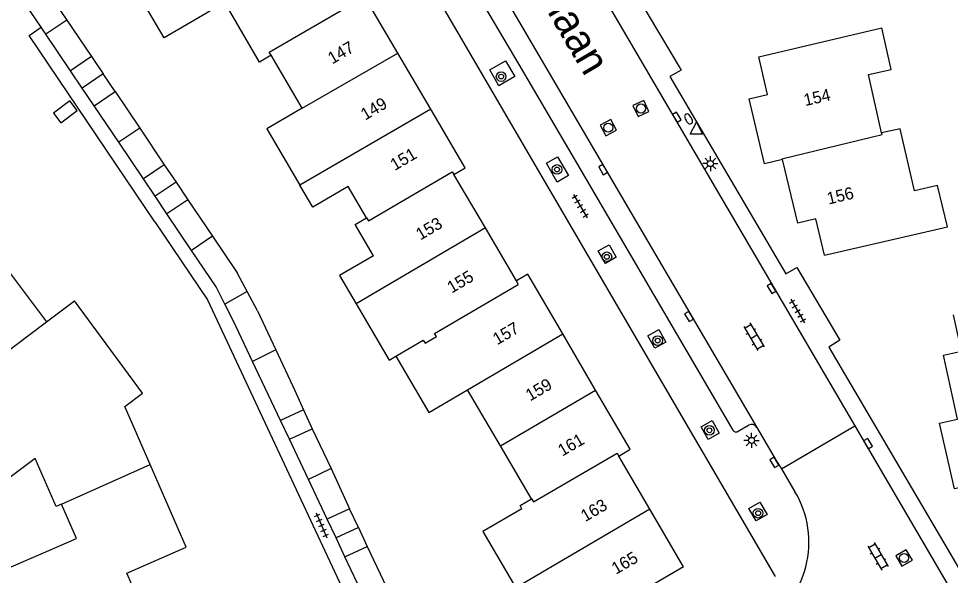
# Model space of a CAD drawing. Extents: x 126000 to 131009, y 393000 to 395500.
# Drawn here: x 130426.4 to 130503.6, y 395092.3 to 395138.4 of the extents above; entities that cross this region are included whole.
import ezdxf

# ---------------------------------------------------------------- set-up
doc = ezdxf.new("R2010")
doc.units = 0
for name, color, linetype in [('gg-afsc-erfafscheiding', 7, 'Continuous'), ('gg-afsc-muur', 7, 'Continuous'), ('gg-anno-huisnummerreeks BGT', 7, 'Continuous'), ('gg-anno-openbare ruimte label', 7, 'Continuous'), ('gg-bbg-bijgebouw', 7, 'Continuous'), ('gg-bbg-gedigitaliseerde bebouwing', 7, 'Continuous'), ('gg-bbg-gedigitaliseerde bijgebouw', 7, 'Continuous'), ('gg-bbg-hoofdgebouw', 7, 'Continuous'), ('gg-bbg-luifel en loopbrug', 7, 'Continuous'), ('gg-bbg-tussenscheiding', 7, 'Continuous'), ('gg-knt-verharding', 7, 'Continuous'), ('gg-knt-verharding nz', 7, 'Continuous'), ('gt-symb-boom', 7, 'Continuous'), ('gt-symb-brandkraan', 7, 'Continuous'), ('gt-symb-klinker verharding', 7, 'Continuous'), ('gt-symb-kolk', 7, 'Continuous'), ('gt-symb-lichtmast', 7, 'Continuous'), ('gt-symb-rioolschacht', 7, 'Continuous'), ('gt-symb-tegel verharding', 7, 'Continuous'), ('gt-symb-waterafsluiter', 7, 'Continuous')]:
    doc.layers.add(name, color=color, linetype=linetype)

# ---------------------------------------------------------------- blocks, each defined once
blk = doc.blocks.new('gt0-LMAST')
at = {"layer": 'gt-symb-lichtmast'}
for p, q in [((-0.182, 0.173), (-0.447, 0.438)), ((-0.005, 0.246), (-0.005, 0.621)), ((0.172, 0.173), (0.437, 0.438)), ((-0.255, -0.004), (-0.63, -0.004)), ((-0.182, -0.181), (-0.447, -0.446)), ((-0.005, -0.254), (-0.005, -0.629)), ((0.437, -0.446), (0.172, -0.181)), ((0.245, -0.004), (0.62, -0.004))]:
    blk.add_line(p, q, dxfattribs=at)
blk.add_circle((-0.005, -0.004), 0.25, dxfattribs=at)
blk = doc.blocks.new('gt0-KL1')
at = {"layer": 'gt-symb-klinker verharding'}
for p, q in [((-1.15, 0.3), (1.15, 0.3)), ((-1, -0.3), (-1, 0.3)), ((-0.5, 0.3), (-0.5, 0.45)), ((0, -0.3), (0, 0.3)), ((0.5, 0.3), (0.5, 0.45)), ((1, -0.3), (1, 0.3)), ((-1.15, -0.3), (1.15, -0.3)), ((-0.5, -0.45), (-0.5, -0.3)), ((0.5, -0.45), (0.5, -0.3))]:
    blk.add_line(p, q, dxfattribs=at)
blk = doc.blocks.new('gt0-BOOM')
at = {"layer": 'gt-symb-boom'}
for radius in [0.4, 0.2]:
    blk.add_circle((0, 0), radius, dxfattribs=at)
blk = doc.blocks.new('gt0-KOLK')
at = {"layer": 'gt-symb-kolk'}
blk.add_lwpolyline([(0, 0), (0.375, 0), (0.375, 0.4), (-0.375, 0.4), (-0.375, 0), (0, 0)], dxfattribs=at)
blk = doc.blocks.new('gt0-TEG1')
at = {"layer": 'gt-symb-tegel verharding'}
for p, q in [((-1.125, 0), (1.125, 0)), ((-0.9, -0.25), (-0.9, 0.25)), ((-0.45, -0.25), (-0.45, 0.25)), ((0, -0.25), (0, 0.25)), ((0.45, -0.25), (0.45, 0.25)), ((0.9, -0.25), (0.9, 0.25))]:
    blk.add_line(p, q, dxfattribs=at)
blk = doc.blocks.new('gt0-RS')
at = {"layer": 'gt-symb-rioolschacht'}
blk.add_lwpolyline([(-0.5, -0.5), (0.5, -0.5), (0.5, 0.5), (-0.5, 0.5)], close=True, dxfattribs=at)
blk.add_circle((0, 0), 0.375, dxfattribs=at)
blk = doc.blocks.new('gt0-BR')
at = {"layer": 'gt-symb-brandkraan'}
for centre, radius, start, end in [((-0.244, 0), 0.206, 107.56694, 252.43307), ((0.599, -2.664), 3, 106.89205, 107.56694), ((0, -0.691), 0.938, 73.10799, 106.89205), ((-0.599, -2.664), 3, 72.43309, 73.10799), ((0.244, 0), 0.206, 287.56695, 72.43309), ((0.599, 2.664), 3, 252.43307, 253.10797), ((0, 0.691), 0.938, 253.10797, 286.89206), ((-0.599, 2.664), 3, 286.89206, 287.56695)]:
    blk.add_arc(centre, radius, start, end, dxfattribs=at)
blk = doc.blocks.new('gt0-WAFSL')
at = {"layer": 'gt-symb-waterafsluiter'}
for p, q in [((-0.5, -0.333), (0, 0.667)), ((0, 0.667), (0.5, -0.333)), ((0.5, -0.333), (-0.5, -0.333))]:
    blk.add_line(p, q, dxfattribs=at)

msp = doc.modelspace()

# ---------------------------------------------------------------- linework, layer by layer
at = {"layer": 'gg-afsc-erfafscheiding'}
msp.add_lwpolyline([(130437.72, 395121.52), (130427.307, 395136.964), (130428.307, 395137.639)], dxfattribs=at)
at = {"layer": 'gg-afsc-muur'}
msp.add_lwpolyline([(130437.72, 395121.52), (130442.071, 395115.081), (130455.777, 395085.772)], dxfattribs=at)
at = {"layer": 'gg-bbg-bijgebouw'}
for p, q in [((130448.116, 395105.091), (130445.815, 395109.958)), ((130450.43, 395100.199), (130448.857, 395103.523)), ((130451.981, 395096.919), (130450.43, 395100.199)), ((130455.039, 395090.452), (130453.456, 395093.801))]:
    msp.add_line(p, q, dxfattribs=at)
for points in [[(130443.522, 395114.701), (130442.784, 395116.153), (130440.756, 395119.163)], [(130445.815, 395109.958), (130444.238, 395113.292), (130443.522, 395114.701)]]:
    msp.add_lwpolyline(points, dxfattribs=at)
at = {"layer": 'gg-bbg-gedigitaliseerde bebouwing'}
for p, q in [((130449.921, 395130.931), (130447.34, 395135.32)), ((130420.6, 395124.05), (130428.74, 395113.26)), ((130455.25, 395121.87), (130453.733, 395124.449)), ((130428.74, 395113.26), (130431.07, 395115)), ((130466.336, 395102.983), (130463.619, 395107.619)), ((130468.91, 395098.59), (130466.336, 395102.983)), ((130467.96, 395098.029), (130468.91, 395098.59)), ((130468.118, 395097.759), (130467.96, 395098.029))]:
    msp.add_line(p, q, dxfattribs=at)
for points in [[(130443.501, 395139.701), (130438.484, 395136.763), (130436.875, 395139.512), (130438.768, 395140.62), (130437.659, 395142.513), (130441.74, 395144.88)], [(130447.34, 395135.32), (130446.39, 395134.76), (130443.501, 395139.701)], [(130497.9, 395128.89), (130496.8, 395133.72), (130498.695, 395134.153), (130497.91, 395137.589)], [(130449.921, 395130.931), (130446.989, 395129.235), (130449.731, 395124.555)], [(130503.341, 395121.119), (130502.535, 395124.531), (130500.63, 395124.09), (130499.42, 395129.23), (130497.9, 395128.89)], [(130453.733, 395124.449), (130450.799, 395122.731), (130449.731, 395124.555)], [(130455.823, 395118.721), (130454.3, 395121.31), (130455.25, 395121.87)], [(130455.823, 395118.721), (130453.014, 395117.077), (130454.387, 395114.732)], [(130437.32, 395101.44), (130435.22, 395106.24), (130436.71, 395107.33), (130431.07, 395115)], [(130454.387, 395114.732), (130457.111, 395110.079), (130457.678, 395110.412)], [(130457.678, 395110.412), (130460.412, 395105.742), (130463.619, 395107.619)], [(130437.05, 395088.67), (130435.41, 395092.43), (130440.32, 395094.58), (130437.32, 395101.44)], [(130468.118, 395097.759), (130464.878, 395095.892), (130467.614, 395091.222)]]:
    msp.add_lwpolyline(points, dxfattribs=at)
at = {"layer": 'gg-bbg-gedigitaliseerde bijgebouw'}
for p, q in [((130430.418, 395138.238), (130432.46, 395135.21)), ((130428.69, 395137.07), (130428.307, 395137.639)), ((130430.73, 395134.04), (130428.69, 395137.07)), ((130432.46, 395135.21), (130430.73, 395134.04)), ((130432.69, 395131.14), (130434.42, 395132.31)), ((130434.42, 395132.31), (130436.462, 395129.281)), ((130434.732, 395128.112), (130432.69, 395131.14)), ((130436.462, 395129.281), (130438.5, 395126.26)), ((130436.77, 395125.09), (130434.732, 395128.112)), ((130438.5, 395126.26), (130436.77, 395125.09)), ((130440.46, 395123.36), (130438.72, 395122.192)), ((130440.46, 395123.36), (130442.484, 395120.352)), ((130440.756, 395119.163), (130438.72, 395122.192)), ((130442.484, 395120.352), (130444.53, 395117.31)), ((130445.362, 395115.754), (130444.53, 395117.31)), ((130446.21, 395114.17), (130445.362, 395115.754)), ((130446.21, 395114.17), (130447.724, 395110.942)), ((130447.724, 395110.942), (130449.31, 395107.56)), ((130449.31, 395107.56), (130450.029, 395105.973)), ((130450.029, 395105.973), (130448.116, 395105.091)), ((130448.857, 395103.523), (130450.75, 395104.38)), ((130450.75, 395104.38), (130452.32, 395101.09)), ((130452.32, 395101.09), (130453.84, 395097.77)), ((130453.84, 395097.77), (130451.981, 395096.919)), ((130453.456, 395093.801), (130455.31, 395094.65)), ((130455.31, 395094.65), (130456.89, 395091.29))]:
    msp.add_line(p, q, dxfattribs=at)
msp.add_lwpolyline([(130428.307, 395137.639), (130426.65, 395140.1), (130428.38, 395141.26), (130430.418, 395138.238)], dxfattribs=at)
at = {"layer": 'gg-bbg-hoofdgebouw'}
for p, q in [((130487.736, 395135.192), (130497.91, 395137.589)), ((130460.557, 395130.868), (130457.836, 395135.508)), ((130465.085, 395121.019), (130462.477, 395125.449)), ((130467.657, 395116.65), (130465.085, 395121.019)), ((130493.163, 395118.761), (130503.341, 395121.119)), ((130474.211, 395107.599), (130471.494, 395112.247)), ((130478.71, 395097.728), (130476.132, 395102.137)), ((130481.5, 395092.955), (130478.71, 395097.728))]:
    msp.add_line(p, q, dxfattribs=at)
for points in [[(130457.836, 395135.508), (130454.915, 395140.488), (130453.989, 395139.945)], [(130489.685, 395126.684), (130488.201, 395126.327), (130486.93, 395131.721), (130488.452, 395132.08), (130487.736, 395135.192)], [(130462.477, 395125.449), (130463.413, 395125.998), (130460.557, 395130.868)], [(130493.163, 395118.761), (130492.439, 395121.767), (130490.955, 395121.41), (130489.685, 395126.684)], [(130471.494, 395112.247), (130468.599, 395117.2), (130467.657, 395116.65)], [(130504.172, 395105.189), (130503.009, 395110.482), (130504.499, 395110.809), (130503.836, 395113.826)], [(130429.993, 395098.153), (130429.534, 395097.953), (130427.796, 395101.94), (130423.815, 395098.963), (130418.726, 395105.768), (130421.888, 395108.09)], [(130476.132, 395102.137), (130477.079, 395102.693), (130474.211, 395107.599)], [(130506.152, 395096.672), (130505.45, 395099.756), (130503.919, 395099.409), (130502.683, 395104.862), (130504.172, 395105.189)], [(130427.86, 395084.733), (130424.527, 395092.401), (130431.228, 395095.31), (130429.993, 395098.153)], [(130481.5, 395092.955), (130476.029, 395089.752), (130477.296, 395087.585), (130471.339, 395084.102)]]:
    msp.add_lwpolyline(points, dxfattribs=at)
at = {"layer": 'gg-bbg-luifel en loopbrug'}
for p, q in [((130432.46, 395135.21), (130433.426, 395133.777)), ((130431.712, 395132.586), (130430.73, 395134.04)), ((130433.426, 395133.777), (130431.712, 395132.586)), ((130434.42, 395132.31), (130433.426, 395133.777)), ((130432.69, 395131.14), (130431.712, 395132.586)), ((130438.5, 395126.26), (130439.48, 395124.81)), ((130437.743, 395123.644), (130436.77, 395125.09)), ((130439.48, 395124.81), (130437.743, 395123.644)), ((130439.48, 395124.81), (130440.46, 395123.36)), ((130438.72, 395122.192), (130437.743, 395123.644)), ((130450.029, 395105.973), (130450.75, 395104.38)), ((130448.857, 395103.523), (130448.116, 395105.091)), ((130454.572, 395096.216), (130453.84, 395097.77)), ((130452.719, 395095.359), (130451.981, 395096.919)), ((130454.572, 395096.216), (130452.719, 395095.359)), ((130454.572, 395096.216), (130455.31, 395094.65)), ((130453.456, 395093.801), (130452.719, 395095.359))]:
    msp.add_line(p, q, dxfattribs=at)
msp.add_lwpolyline([(130429.34, 395130.522), (130429.928, 395129.731), (130431.294, 395130.747), (130430.689, 395131.561), (130429.34, 395130.522)], dxfattribs=at)
at = {"layer": 'gg-bbg-tussenscheiding'}
for p, q in [((130430.418, 395138.238), (130428.69, 395137.07)), ((130449.921, 395130.931), (130457.836, 395135.508)), ((130460.557, 395130.868), (130449.731, 395124.555)), ((130436.462, 395129.281), (130434.732, 395128.112)), ((130465.085, 395121.019), (130454.387, 395114.732)), ((130442.484, 395120.352), (130440.756, 395119.163)), ((130445.362, 395115.754), (130443.522, 395114.701)), ((130421.888, 395108.09), (130428.74, 395113.26)), ((130463.619, 395107.619), (130471.494, 395112.247)), ((130447.724, 395110.942), (130445.815, 395109.958)), ((130466.336, 395102.983), (130474.211, 395107.599)), ((130429.993, 395098.153), (130437.32, 395101.44)), ((130452.32, 395101.09), (130450.43, 395100.199)), ((130478.71, 395097.728), (130467.614, 395091.222))]:
    msp.add_line(p, q, dxfattribs=at)
for points in [[(130447.34, 395135.32), (130447.18, 395135.59), (130454.15, 395139.62), (130453.989, 395139.945)], [(130489.685, 395126.684), (130489.64, 395126.75), (130497.93, 395128.76), (130497.9, 395128.89)], [(130455.25, 395121.87), (130455.41, 395121.6), (130462.34, 395125.66), (130462.477, 395125.449)], [(130457.678, 395110.412), (130459.936, 395111.733), (130460.09, 395111.47), (130461.04, 395112.02), (130460.88, 395112.29), (130467.81, 395116.35), (130467.657, 395116.65)], [(130468.91, 395098.59), (130469.06, 395098.33), (130475.992, 395102.376), (130476.132, 395102.137)]]:
    msp.add_lwpolyline(points, dxfattribs=at)
at = {"layer": 'gg-knt-verharding'}
for p, q in [((130489.123, 395092.156), (130448.703, 395161.388)), ((130470.217, 395148.105), (130495.674, 395104.632)), ((130486.005, 395104.183), (130486.862, 395104.684)), ((130489.605, 395101.085), (130495.674, 395104.632)), ((130495.674, 395104.632), (130508.872, 395082.095)), ((130489.605, 395101.085), (130490.72, 395099.184))]:
    msp.add_line(p, q, dxfattribs=at)
for points in [[(130469.389, 395155.246), (130468.363, 395154.79), (130471.597, 395148.693), (130476.836, 395139.654), (130477.71, 395140.143), (130481.311, 395134.082), (130480.368, 395133.562), (130489.958, 395117.23), (130490.888, 395117.745), (130494.45, 395111.718), (130493.527, 395111.154), (130510.155, 395082.842)], [(130462.982, 395142.85), (130467.867, 395134.547), (130472.426, 395126.737), (130485.586, 395104.285)], [(130466.756, 395134.862), (130467.524, 395133.558), (130466.204, 395132.797), (130465.452, 395134.104), (130466.756, 395134.862)], [(130470.138, 395126.373), (130471.058, 395126.906), (130471.96, 395125.355), (130471.042, 395124.814), (130470.138, 395126.373)], [(130474.413, 395119.118), (130475.332, 395119.631), (130475.906, 395118.599), (130475.031, 395118.079), (130474.413, 395119.118)], [(130479.127, 395111.069), (130478.53, 395112.085), (130479.436, 395112.623), (130480.029, 395111.569), (130479.127, 395111.069)], [(130483.536, 395103.501), (130482.944, 395104.555), (130483.855, 395105.078), (130484.451, 395104.015), (130483.536, 395103.501)], [(130487.561, 395104.502), (130489.186, 395101.711), (130489.605, 395101.085)], [(130487.516, 395096.761), (130486.909, 395097.796), (130487.802, 395098.312), (130488.409, 395097.293), (130487.516, 395096.761)]]:
    msp.add_lwpolyline(points, dxfattribs=at)
for centre, radius, start, end in [((130487.119, 395104.238), 0.515, 30.8831, 119.92854), ((130485.836, 395104.399), 0.274, 204.53175, 308.1047), ((130483.749, 395094.999), 8.131, 300.14501, 30.97868)]:
    msp.add_arc(centre, radius, start, end, dxfattribs=at)
at = {"layer": 'gg-knt-verharding nz'}
msp.add_line((130464.161, 395144.463), (130487.561, 395104.502), dxfattribs=at)

# ---------------------------------------------------------------- block references
at = {"layer": 'gt-symb-boom'}
for p in [(130466.394, 395133.557), (130471.022, 395125.865), (130475.145, 395118.632), (130479.352, 395111.692), (130483.639, 395104.267), (130487.67, 395097.402)]:
    msp.add_blockref('gt0-BOOM', p, dxfattribs=at)
at = {"layer": 'gt-symb-brandkraan', "rotation": 120.38423729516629}
msp.add_blockref('gt0-BR', (130481.915, 395130.045), dxfattribs=at)
at = {"layer": 'gt-symb-klinker verharding'}
for p, rotation in [((130487.317, 395112.01), -59.61576270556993), ((130497.599, 395093.838), -60.07751301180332)]:
    msp.add_blockref('gt0-KL1', p, dxfattribs=dict(at, rotation=rotation))
at = {"layer": 'gt-symb-kolk'}
for p, rotation in [((130480.764, 395130.093), -59.458901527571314), ((130475.005, 395125.959), 120.38248686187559), ((130488.953, 395116.109), 120.38423729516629), ((130482.117, 395113.792), 120.31046291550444), ((130496.595, 395103.062), -59.665194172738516), ((130489.186, 395101.711), 120.21635434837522)]:
    msp.add_blockref('gt0-KOLK', p, dxfattribs=dict(at, rotation=rotation))
at = {"layer": 'gt-symb-lichtmast'}
for p in [(130483.719, 395126.353), (130487.13, 395103.434)]:
    msp.add_blockref('gt0-LMAST', p, dxfattribs=at)
at = {"layer": 'gt-symb-rioolschacht'}
for p, rotation in [((130477.965, 395130.913), 115.33527699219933), ((130475.258, 395129.321), 118.30852047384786), ((130499.76, 395093.696), 120.38423729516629)]:
    msp.add_blockref('gt0-RS', p, dxfattribs=dict(at, rotation=rotation))
at = {"layer": 'gt-symb-tegel verharding'}
for p, rotation in [((130472.939, 395122.829), -59.61576270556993), ((130490.94, 395114.144), -59.61576270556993), ((130451.518, 395096.387), -66.79388541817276)]:
    msp.add_blockref('gt0-TEG1', p, dxfattribs=dict(at, rotation=rotation))
at = {"layer": 'gt-symb-waterafsluiter'}
msp.add_blockref('gt0-WAFSL', (130482.555, 395129.114), dxfattribs=at)

# ---------------------------------------------------------------- texts
at = {"layer": 'gg-anno-huisnummerreeks BGT'}
for s, rotation, p in [('147', 30.4, (130452.408, 395134.552)), ('154', 12.7, (130491.563, 395131.107)), ('149', 30.4, (130455.134, 395129.905)), ('151', 30.4, (130457.582, 395125.731)), ('156', 13.5, (130493.499, 395122.953)), ('153', 30.5, (130459.705, 395119.976)), ('155', 30.5, (130462.295, 395115.576)), ('157', 30.3, (130466.066, 395111.298)), ('159', 30.3, (130468.785, 395106.646)), ('161', 30.3, (130471.456, 395102.078)), ('163', 30.3, (130473.354, 395096.655)), ('165', 30.3, (130475.9, 395092.3))]:
    msp.add_text(s, height=1, rotation=rotation, dxfattribs=at).set_placement(p)
at = {"layer": 'gg-anno-openbare ruimte label'}
msp.add_text('Weteringlaan', height=2.5, rotation=300.3, dxfattribs=at).set_placement((130463.434, 395150.491))

doc.saveas('drawing.dxf')
